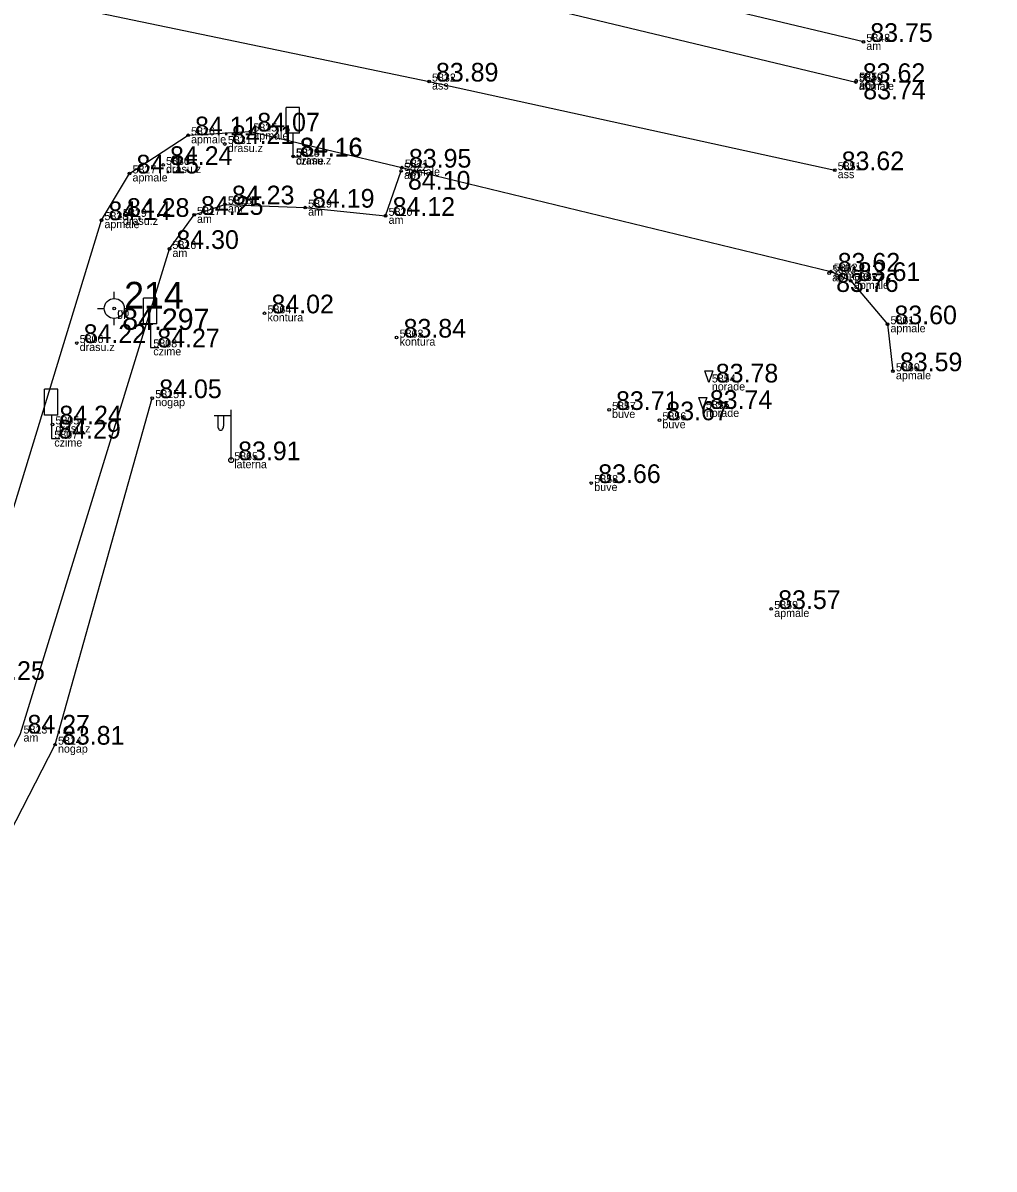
# Model space of a CAD drawing. Extents: x 614911 to 615803, y 262110 to 264311.
# Drawn here: x 615553.76 to 615590.17, y 262722.04 to 262765.01 of the extents above; entities that cross this region are included whole.
import ezdxf

# ---------------------------------------------------------------- set-up
doc = ezdxf.new("R2010")
doc.units = 0
for name, color, linetype in [('Level 16', 7, 'Continuous'), ('Level 19', 7, 'Continuous'), ('Level 31', 7, 'Continuous'), ('Level 37', 7, 'Continuous'), ('Level 44', 7, 'Continuous'), ('Level 53', 7, 'Continuous'), ('Level 54', 7, 'Continuous'), ('Level 57', 7, 'Continuous'), ('Level 58', 7, 'Continuous')]:
    doc.layers.add(name, color=color, linetype=linetype)

msp = doc.modelspace()

# ---------------------------------------------------------------- linework, layer by layer
at = {"layer": 'Level 16'}
for p, q in [((615564.126, 262761.842), (615563.626, 262761.842)), ((615563.626, 262760.873), (615563.626, 262761.842)), ((615564.126, 262760.873), (615564.126, 262761.842)), ((615564.126, 262760.873), (615563.626, 262760.873)), ((615563.88, 262760.873), (615563.88, 262759.995)), ((615563.88, 262759.995), (615564.195, 262759.995)), ((615558.782, 262754.695), (615558.282, 262754.695)), ((615558.282, 262753.726), (615558.282, 262754.695)), ((615558.782, 262753.726), (615558.782, 262754.695)), ((615558.782, 262753.726), (615558.282, 262753.726)), ((615558.536, 262753.726), (615558.536, 262752.848)), ((615558.536, 262752.848), (615558.851, 262752.848)), ((615555.07, 262751.275), (615554.57, 262751.275)), ((615554.57, 262750.306), (615554.57, 262751.275)), ((615555.07, 262750.306), (615555.07, 262751.275)), ((615555.07, 262750.306), (615554.57, 262750.306)), ((615554.824, 262750.306), (615554.824, 262749.428)), ((615554.824, 262749.428), (615555.139, 262749.428))]:
    msp.add_line(p, q, dxfattribs=at)
at = {"layer": 'Level 19'}
for p, q in [((615557.184, 262754.679), (615557.184, 262754.929)), ((615556.559, 262754.304), (615556.809, 262754.304)), ((615557.559, 262754.304), (615557.809, 262754.304)), ((615557.184, 262753.679), (615557.184, 262753.929))]:
    msp.add_line(p, q, dxfattribs=at)
for radius in [0.375, 0.05]:
    msp.add_circle((615557.184, 262754.304), radius, dxfattribs=at)
at = {"layer": 'Level 31'}
msp.add_lwpolyline([(615548.364, 262725.129), (615554.962, 262737.953), (615558.61, 262750.945)], dxfattribs=at)
at = {"layer": 'Level 37'}
for points in [[(615633.153, 262995.478), (615630.105, 262994.778), (615627.249, 262993.097), (615624.165, 262989.775), (615623.012, 262986.721), (615615.941, 262964.659), (615608.941, 262942.572), (615602.23, 262921.018), (615595.493, 262899.514), (615589.041, 262878.574), (615583.023, 262859.136), (615579.804, 262848.845), (615577.579, 262826.156), (615572.51, 262808.384), (615566.84, 262788.492), (615562.353, 262772.755), (615562.228, 262772.268), (615562.322, 262770.686), (615563.546, 262768.507), (615565.703, 262767.319), (615569.868, 262766.432), (615584.992, 262762.796)], [(615505.593, 262781.081), (615537.899, 262769.283), (615568.986, 262762.814), (615584.198, 262759.491)], [(615585.272, 262764.3), (615572.345, 262767.383), (615572.113, 262767.818), (615572.49, 262769.482), (615578.592, 262775.042)], [(615540.339, 262717.828), (615544.369, 262725.66), (615551.128, 262739.403), (615556.703, 262757.618), (615557.756, 262759.368), (615559.951, 262760.799), (615562.287, 262760.941), (615567.971, 262759.587), (615584.05, 262755.688), (615584.805, 262755.337), (615586.178, 262753.714), (615586.383, 262751.953)], [(615538.448, 262692.022), (615537.042, 262693.763), (615536.681, 262695.236), (615541.774, 262714.501), (615542.719, 262716.424), (615547.281, 262725.561), (615553.669, 262738.37), (615559.253, 262756.538), (615560.174, 262757.816), (615561.335, 262758.21), (615564.34, 262758.086), (615567.359, 262757.779), (615567.937, 262759.461)]]:
    msp.add_lwpolyline(points, dxfattribs=at)
at = {"layer": 'Level 44'}
for p, q in [((615561.568, 262750.285), (615560.933, 262750.28)), ((615561.068, 262750.281), (615561.068, 262749.889)), ((615561.278, 262750.283), (615561.278, 262749.889)), ((615561.568, 262748.618), (615561.568, 262750.501))]:
    msp.add_line(p, q, dxfattribs=at)
msp.add_circle((615561.568, 262748.618), 0.09, dxfattribs=at)
msp.add_ellipse((615561.173, 262749.889), major_axis=(0, 0.151), ratio=0.695971, start_param=1.570796, end_param=4.712389, dxfattribs=at)
at = {"layer": 'Level 57'}
for centre in [(615585.272, 262764.3), (615568.986, 262762.814), (615584.992, 262762.796), (615585.008, 262762.847), (615562.287, 262760.941), (615559.951, 262760.799), (615561.331, 262760.471), (615563.895, 262760.009), (615559.013, 262759.686), (615567.971, 262759.587), (615557.756, 262759.368), (615567.937, 262759.461), (615584.198, 262759.491), (615561.335, 262758.21), (615564.34, 262758.086), (615556.703, 262757.618), (615557.398, 262757.741), (615560.174, 262757.816), (615567.359, 262757.779), (615559.253, 262756.538), (615583.991, 262755.626), (615584.05, 262755.688), (615584.805, 262755.337), (615562.817, 262754.124), (615586.178, 262753.714), (615567.772, 262753.214), (615555.774, 262753.011), (615586.383, 262751.953), (615558.61, 262750.945), (615575.738, 262750.502), (615554.864, 262749.96), (615577.626, 262750.115), (615575.071, 262747.762), (615581.819, 262743.04), (615554.962, 262737.953)]:
    msp.add_circle(centre, 0.05, dxfattribs=at)
at = {"layer": 'Level 58'}
for points in [[(615579.329, 262751.965), (615579.629, 262751.965), (615579.479, 262751.532)], [(615579.105, 262750.974), (615579.405, 262750.974), (615579.255, 262750.541)]]:
    msp.add_lwpolyline(points, close=True, dxfattribs=at)
for centre in [(615585.272, 262764.3), (615568.986, 262762.814), (615584.992, 262762.796), (615585.008, 262762.847), (615562.287, 262760.941), (615559.951, 262760.799), (615561.331, 262760.471), (615563.895, 262760.009), (615559.013, 262759.686), (615567.971, 262759.587), (615557.756, 262759.368), (615567.937, 262759.461), (615584.198, 262759.491), (615561.335, 262758.21), (615564.34, 262758.086), (615556.703, 262757.618), (615557.398, 262757.741), (615560.174, 262757.816), (615567.359, 262757.779), (615559.253, 262756.538), (615583.991, 262755.626), (615584.05, 262755.688), (615584.805, 262755.337), (615562.817, 262754.124), (615586.178, 262753.714), (615567.772, 262753.214), (615555.774, 262753.011), (615586.383, 262751.953), (615558.61, 262750.945), (615575.738, 262750.502), (615554.864, 262749.96), (615577.626, 262750.115), (615575.071, 262747.762), (615581.819, 262743.04), (615554.962, 262737.953)]:
    msp.add_circle(centre, 0.05, dxfattribs=at)

# ---------------------------------------------------------------- texts
at = {"layer": 'Level 19'}
for s, height, p in [(' 214', 1, (615557.184, 262754.304)), (' 84.297', 0.8, (615557.184, 262753.504))]:
    msp.add_text(s, height=height, dxfattribs=at).set_placement(p)
at = {"layer": 'Level 53'}
for s, p in [(' am', (615585.272, 262764)), (' ass', (615568.986, 262762.514)), (' apmale', (615584.992, 262762.496)), (' ap', (615585.008, 262762.547)), (' apmale', (615562.287, 262760.641)), (' apmale', (615559.951, 262760.499)), (' drasu.z', (615561.331, 262760.171)), (' drasu.z', (615559.013, 262759.386)), (' czime', (615563.88, 262759.695)), (' drasu.z', (615563.895, 262759.709)), (' apmale', (615557.756, 262759.068)), (' ap', (615567.937, 262759.161)), (' apmale', (615567.971, 262759.287)), (' ass', (615584.198, 262759.191)), (' am', (615561.335, 262757.91)), (' am', (615564.34, 262757.786)), (' apmale', (615556.703, 262757.318)), (' drasu.z', (615557.398, 262757.441)), (' am', (615560.174, 262757.516)), (' am', (615567.359, 262757.479)), (' am', (615559.253, 262756.238)), (' ap', (615583.991, 262755.326)), (' apmale', (615584.05, 262755.388)), (' apmale', (615584.805, 262755.037)), (' gp', (615557.184, 262754.004)), (' pp', (615557.184, 262754.004)), (' kontura', (615562.817, 262753.824)), (' apmale', (615586.178, 262753.414)), (' kontura', (615567.772, 262752.914)), (' drasu.z', (615555.774, 262752.711)), (' czime', (615558.536, 262752.548)), (' apmale', (615586.383, 262751.653)), (' norade', (615579.479, 262751.232)), (' nogap', (615558.61, 262750.645)), (' buve', (615575.738, 262750.202)), (' norade', (615579.255, 262750.241)), (' drasu.z', (615554.864, 262749.66)), (' buve', (615577.626, 262749.815)), (' czime', (615554.824, 262749.128)), (' laterna', (615561.568, 262748.318)), (' buve', (615575.071, 262747.462)), (' apmale', (615581.819, 262742.74)), (' am', (615553.669, 262738.07)), (' nogap', (615554.962, 262737.653))]:
    msp.add_text(s, height=0.3, dxfattribs=at).set_placement(p)
at = {"layer": 'Level 54'}
for s, p in [(' 5848', (615585.272, 262764.3)), (' 5832', (615568.986, 262762.814)), (' 5849', (615584.992, 262762.796)), (' 5850', (615585.008, 262762.847)), (' 5826', (615559.951, 262760.799)), (' 5825', (615562.287, 262760.941)), (' 5831', (615561.331, 262760.471)), (' 5823', (615563.88, 262759.995)), (' 5824', (615563.895, 262760.009)), (' 5827', (615557.756, 262759.368)), (' 5830', (615559.013, 262759.686)), (' 5822', (615567.937, 262759.461)), (' 5821', (615567.971, 262759.587)), (' 5851', (615584.198, 262759.491)), (' 5818', (615561.335, 262758.21)), (' 5819', (615564.34, 262758.086)), (' 5828', (615556.703, 262757.618)), (' 5829', (615557.398, 262757.741)), (' 5817', (615560.174, 262757.816)), (' 5820', (615567.359, 262757.779)), (' 5816', (615559.253, 262756.538)), (' 5853', (615583.991, 262755.626)), (' 5852', (615584.05, 262755.688)), (' 5862', (615584.805, 262755.337)), (' 5864', (615562.817, 262754.124)), (' 5861', (615586.178, 262753.714)), (' 5806', (615555.774, 262753.011)), (' 5863', (615567.772, 262753.214)), (' 5808', (615558.536, 262752.848)), (' 5860', (615586.383, 262751.953)), (' 5854', (615579.479, 262751.532)), (' 5815', (615558.61, 262750.945)), (' 5857', (615575.738, 262750.502)), (' 5855', (615579.255, 262750.541)), (' 5805', (615554.864, 262749.96)), (' 5856', (615577.626, 262750.115)), (' 5807', (615554.824, 262749.428)), (' 5865', (615561.568, 262748.618)), (' 5858', (615575.071, 262747.762)), (' 5859', (615581.819, 262743.04)), (' 5813', (615553.669, 262738.37)), (' 5814', (615554.962, 262737.953))]:
    msp.add_text(s, height=0.3, dxfattribs=at).set_placement(p)
at = {"layer": 'Level 58'}
for s, p in [(' 83.75', (615585.272, 262764.3)), (' 83.89', (615568.986, 262762.814)), (' 83.62', (615584.992, 262762.796)), (' 83.74', (615585.008, 262762.147)), (' 84.11', (615559.951, 262760.799)), (' 84.07', (615562.287, 262760.941)), (' 84.21', (615561.331, 262760.471)), (' 84.16', (615563.88, 262759.995)), (' 84.16', (615563.895, 262760.009)), (' 84.15', (615557.756, 262759.368)), (' 84.24', (615559.013, 262759.686)), (' 83.95', (615567.971, 262759.587)), (' 83.62', (615584.198, 262759.491)), (' 84.10', (615567.937, 262758.761)), (' 84.23', (615561.335, 262758.21)), (' 84.19', (615564.34, 262758.086)), (' 84.28', (615557.398, 262757.741)), (' 84.25', (615560.174, 262757.816)), (' 84.12', (615567.359, 262757.779)), (' 84.14', (615556.703, 262757.618)), (' 84.30', (615559.253, 262756.538)), (' 83.62', (615584.05, 262755.688)), (' 83.61', (615584.805, 262755.337)), (' 83.76', (615583.991, 262754.926)), (' 84.02', (615562.817, 262754.124)), (' 83.60', (615586.178, 262753.714)), (' 84.22', (615555.774, 262753.011)), (' 83.84', (615567.772, 262753.214)), (' 84.27', (615558.536, 262752.848)), (' 83.59', (615586.383, 262751.953)), (' 83.78', (615579.479, 262751.532)), (' 84.05', (615558.61, 262750.945)), (' 83.71', (615575.738, 262750.502)), (' 83.74', (615579.255, 262750.541)), (' 84.24', (615554.864, 262749.96)), (' 83.67', (615577.626, 262750.115)), (' 84.29', (615554.824, 262749.428)), (' 83.91', (615561.568, 262748.618)), (' 83.66', (615575.071, 262747.762)), (' 83.57', (615581.819, 262743.04)), (' 84.25', (615551.977, 262740.381)), (' 84.27', (615553.669, 262738.37)), (' 83.81', (615554.962, 262737.953))]:
    msp.add_text(s, height=0.7, dxfattribs=at).set_placement(p)

doc.saveas('drawing.dxf')
